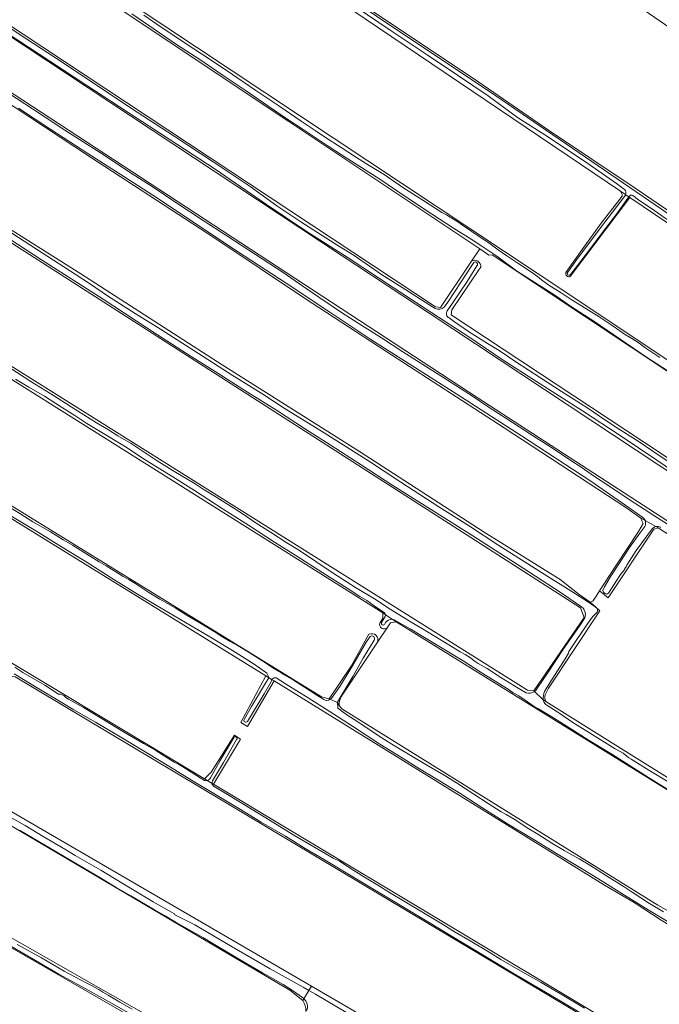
# Model space of a CAD drawing. Header units: metres. Extents: x 149984 to 156489, y 469398 to 478068.
# Tile 380 of 656: x 152851 to 153077, y 473299 to 473646. Entities that reach past the tile are written whole.
import ezdxf

# ---------------------------------------------------------------- set-up
doc = ezdxf.new("R2010")
doc.units = ezdxf.units.M
doc.header["$LTSCALE"] = 0.75
for name, color, linetype, lineweight in [('B-WE-GR-GRAS-GV', 252, 'Continuous', 13), ('B-WE-OG-TERREIN_OEVER-GV', 252, 'Continuous', 18), ('B-WE-OG-WATER-GV', 252, 'Continuous', 18), ('B-WE-OG-WATER_SLOOT-GV', 252, 'Continuous', 18)]:
    doc.layers.add(name, color=color, linetype=linetype, lineweight=lineweight)

msp = doc.modelspace()

# ---------------------------------------------------------------- linework, layer by layer
at = {"layer": 'B-WE-GR-GRAS-GV', "flags": 128}
for points in [[(153156.416, 473589.597), (153142.247, 473599.889), (153109.808, 473622.784), (153052.321, 473662.544), (153027.991, 473679.84), (152977.035, 473715.581), (152938.638, 473741.633), (152919.835, 473755.198), (152895.864, 473771.848), (152879.567, 473783.168), (152819.237, 473825.073)], [(153062.906, 473585.501), (152754.521, 473793.784), (152751.081, 473795.24), (152748.568, 473794.313), (152732.652, 473765.879), (152731.789, 473764.337), (152735.967, 473761.413), (152732.825, 473756.214), (153033.921, 473556.321), (153112.105, 473504.33), (153149.411, 473480.782), (153361.633, 473367.856)], [(152846.831, 473736.035), (152906.672, 473695.663), (152933.868, 473677.341), (152973.151, 473650.508), (153011.168, 473625.205), (153037.529, 473607.025), (153068.146, 473586.61), (153111.154, 473557.241), (153124.963, 473547.921)], [(153348.259, 473337.845), (153347.616, 473338.371), (153134.229, 473452.009), (153116.767, 473462.196), (152995.816, 473542.213), (152985.797, 473548.842), (152964.845, 473562.703), (152771.049, 473690.912), (152763.23, 473696.085), (152732.31, 473716.541), (152729.595, 473718.336), (152719.455, 473725.045), (152717.131, 473726.173), (152708.967, 473711.039), (152711.293, 473709.846), (153012.389, 473512.731), (153129.467, 473436.796), (153226.701, 473385.202), (153235.071, 473382.079), (153227.562, 473365.507)], [(152978.08, 473433.211), (152979.203, 473434.9), (152979.203, 473436.752), (152668.979, 473631.882), (152667.532, 473632.551), (152666.921, 473632.834), (152665.728, 473633.385), (152647.746, 473600.529), (152648.606, 473597.619), (152650.619, 473596.377), (152957.507, 473407.119), (152960.285, 473406.457), (152967.989, 473418.04)], [(152841.65, 473575.898), (152872.738, 473556.319), (152922.48, 473524.304), (152970.899, 473493.745), (153014.82, 473465.302), (153041.675, 473448.501), (153048.422, 473443.209), (153052.258, 473440.563), (153053.224, 473440.966), (153054.589, 473442.984), (153055.575, 473444.536), (153061.254, 473453.396), (153069.324, 473465.434), (153070.911, 473468.345), (153070.515, 473469.271), (153070.118, 473470.197), (153064.826, 473473.901), (153021.964, 473502.079), (152980.159, 473529.067), (152951.584, 473547.72), (152919.967, 473568.887), (152876.046, 473597.462), (152843.502, 473618.893)], [(152678.863, 473520.906), (152916.267, 473378.256), (152918.602, 473380.662), (152926.867, 473393.602), (152928.933, 473392.297), (152919.444, 473376.41), (152919.416, 473376.364), (152919.466, 473376.334), (152946.253, 473360.238), (153056.055, 473294.49), (153101.034, 473269.486), (153280.645, 473179.872), (153296.562, 473215.644), (153122.734, 473304.027), (153094.022, 473318.195), (153077.24, 473328.409), (153067.734, 473334.626), (153057.246, 473340.792), (152940.824, 473412.761), (152931.434, 473396.755), (152929.041, 473398.169), (152937.873, 473414.585), (152646.133, 473594.932)], [(153043.677, 473556.809), (153049.413, 473564.915), (153056.095, 473574.184), (153063.477, 473583.764)], [(153364.441, 473367.801), (153380.128, 473400.878), (153379.996, 473401.937), (153143.326, 473531.185), (153066.275, 473583.226), (153045.241, 473555.424)], [(153014.829, 473564.146), (153013.335, 473565.212), (153010.408, 473560.845)], [(153359.903, 473363.377), (153353.223, 473367.874), (153154.09, 473473.939), (153138.612, 473482.749), (153119.836, 473495.223), (153114.012, 473498.795), (153096.068, 473510.518), (153083.136, 473519.605), (153017.689, 473563.086), (153016.499, 473562.954), (153014.829, 473564.146)], [(153013.671, 473558.741), (153012.989, 473557.725), (153003.534, 473543.639), (153003.269, 473541.92), (153077.617, 473492.707), (153109.896, 473471.011), (153142.837, 473450.771), (153190.991, 473425.238), (153350.932, 473340.968), (153352.652, 473341.365), (153361.873, 473359.834)], [(152597.224, 473505.002), (152594.464, 473500.458), (152581.341, 473475.535), (152581.583, 473474.114), (152582.059, 473469.865), (152583.488, 473469.17), (152634.579, 473444.332), (152671.224, 473424.753), (152795.181, 473352.39), (152936.601, 473271.692)], [(152950.952, 473300.023), (152946.313, 473303.686), (152713.954, 473440.76), (152671.224, 473465.499), (152597.706, 473503.775)], [(153076.235, 473466.748), (153074.648, 473466.351), (153058.626, 473442.089), (153057.341, 473443.119), (153055.575, 473444.536), (153054.589, 473442.984), (153053.224, 473440.966), (153052.258, 473440.563), (153054.086, 473438.917), (153055.619, 473437.536), (153037.606, 473410.259), (153036.431, 473407.894)], [(153217.938, 473355.283), (153229.562, 473377.054), (153229.958, 473379.171), (153228.9, 473380.494), (153121.876, 473436.982), (153076.235, 473466.748)], [(152963.763, 473404.175), (152964.657, 473402.887), (153076.047, 473333.698), (153110.178, 473314.516), (153294.99, 473221.911), (153298.297, 473220.853), (153299.488, 473221.382), (153311.791, 473250.09), (153310.732, 473251.28), (153112.312, 473354.032), (152983.84, 473433.578)], [(152983.84, 473433.578), (152981.855, 473433.313), (152980.638, 473431.487), (152977.275, 473426.44), (152964.364, 473407.065)], [(152967.989, 473418.04), (152974.259, 473429.249)], [(152977.275, 473426.44), (152980.638, 473431.487)], [(152937.941, 473255.275), (152935.967, 473256.592), (152935.007, 473259.279), (152937.975, 473265.316), (152937.313, 473267.035), (152934.535, 473268.887), (152713.622, 473396.217), (152695.428, 473405.876), (152682.95, 473413.436), (152676.052, 473416.931)], [(153080.747, 473257.294), (153087.692, 473271.385), (153085.547, 473273.259), (152849.538, 473414.282), (152847.025, 473414.547), (152831.21, 473387.186), (152827.489, 473380.747), (152826.627, 473379.256), (152953.979, 473305.092), (153068.613, 473238.334), (153070.598, 473238.07), (153072.053, 473239.657), (153077.891, 473251.5)], [(153036.595, 473405.575), (153110.499, 473359.327), (153195.695, 473315.803), (153197.282, 473316.597), (153214.679, 473349.18)]]:
    msp.add_lwpolyline(points, dxfattribs=at)
for points in [[(153010.408, 473560.845), (153013.335, 473565.212), (152946.011, 473610.083), (152749.075, 473741.338), (152731.211, 473753.244), (152731.181, 473753.188), (152718.612, 473729.709), (152721.493, 473727.531), (152997.738, 473544.774), (152999.458, 473544.509), (153009.671, 473559.746)], [(153050.096, 473435.171), (153048.8, 473438.622), (152718.865, 473650.156), (152695.052, 473665.899), (152692.823, 473668.056), (152692.717, 473669.326), (152690.308, 473674.323), (152687.379, 473671.587), (152668.329, 473637.324), (152669.07, 473635.678), (152669.52, 473634.678), (152684.469, 473626.212), (152766.49, 473575.015), (153030.147, 473409.518), (153032.396, 473409.253)]]:
    msp.add_lwpolyline(points, close=True, dxfattribs=at)
at = {"layer": 'B-WE-GR-GRAS-GV'}
for points in [[(153063.477, 473583.764, 0.2615072), (153062.906, 473585.501)], [(153010.408, 473560.845, -0.6173037), (153013.671, 473558.741)], [(153045.241, 473555.424, -0.6417933), (153043.677, 473556.809)], [(152980.638, 473431.487, -0.7272079), (152978.08, 473433.211)], [(152974.259, 473429.249, -0.6865537), (152977.275, 473426.44)], [(153036.431, 473407.894, 0.1984977), (153036.595, 473405.575)], [(152964.364, 473407.065, 0.093747), (152963.763, 473404.175)], [(152951.954, 473296.183, 0.1909215), (152950.952, 473300.023)]]:
    msp.add_lwpolyline(points, format="xyb", dxfattribs=at)
at = {"layer": 'B-WE-OG-TERREIN_OEVER-GV', "flags": 128}
for points in [[(152819.237, 473825.073), (152879.567, 473783.168), (152895.864, 473771.848), (152919.835, 473755.198), (152938.638, 473741.633), (152977.035, 473715.581), (153027.991, 473679.84), (153052.321, 473662.544), (153109.808, 473622.784), (153142.247, 473599.889), (153156.416, 473589.597)], [(153124.963, 473547.921), (153111.154, 473557.241), (153068.146, 473586.61), (153037.529, 473607.025), (153011.168, 473625.205), (152973.151, 473650.508), (152933.868, 473677.341), (152906.672, 473695.663), (152846.831, 473736.035), (152824.402, 473751.069), (152804.847, 473764.13), (152783.811, 473778.042), (152756.756, 473796.386), (152751.531, 473799.909), (152751.895, 473798.331), (152786.775, 473774.432), (152811.535, 473757.997), (152860.266, 473725.485), (152924.931, 473682.065), (152936.27, 473674.601), (152986.939, 473640.51), (153016.776, 473620.647), (153108.947, 473557.545), (153125.812, 473546.493)], [(152749.852, 473796.738), (152748.568, 473794.313), (152751.081, 473795.24), (152754.521, 473793.784), (153062.906, 473585.501), (153064.705, 473584.286), (153064.717, 473584.278)], [(153361.633, 473367.856), (153149.411, 473480.782), (153112.105, 473504.33), (153033.921, 473556.321), (152732.825, 473756.214), (152731.211, 473753.244), (152749.075, 473741.338), (152946.011, 473610.083), (153013.335, 473565.212), (153014.829, 473564.146), (153016.499, 473562.954), (153017.689, 473563.086), (153083.136, 473519.605), (153096.068, 473510.518), (153114.012, 473498.795), (153119.836, 473495.223)], [(153064.372, 473586.136), (153061.578, 473588.191), (153050.193, 473596.082), (153036.234, 473605.323), (153026.579, 473611.547), (153016.256, 473619.133), (153005.416, 473626.401), (152994.79, 473633.589), (152981.773, 473642.329), (152969.755, 473650.39), (152958.573, 473658.014), (152947.61, 473665.347), (152936.323, 473672.736), (152923.712, 473681.063), (152911.888, 473689.091), (152900.958, 473696.44), (152888.607, 473704.549), (152876.938, 473712.61), (152867.729, 473718.957), (152856.228, 473726.39), (152842.105, 473735.782)], [(153010.408, 473560.845), (153009.671, 473559.746), (152999.458, 473544.509), (152997.738, 473544.774), (152721.493, 473727.531), (152718.612, 473729.709), (152717.131, 473726.173), (152719.455, 473725.045), (152729.595, 473718.336), (152732.31, 473716.541), (152763.23, 473696.085), (152771.049, 473690.912), (152964.845, 473562.703), (152985.797, 473548.842), (152995.816, 473542.213), (153116.767, 473462.196), (153134.229, 473452.009), (153347.616, 473338.371), (153348.259, 473337.845)], [(153233.906, 473380.089), (153231.527, 473375.077), (153227.922, 473367.948), (153226.747, 473365.35), (153226.993, 473364.25), (153227.562, 473365.507), (153235.071, 473382.079), (153226.701, 473385.202), (153129.467, 473436.796), (153012.389, 473512.731), (152711.293, 473709.846), (152708.967, 473711.039), (152707.273, 473708.225), (152718.486, 473700.517), (152761.084, 473672.339), (152806.196, 473642.97), (152843.502, 473618.893), (152876.046, 473597.462), (152919.967, 473568.887), (152951.584, 473547.72), (152980.159, 473529.067), (153021.964, 473502.079), (153064.826, 473473.901), (153070.118, 473470.197)], [(153048.833, 473439.205), (153041.624, 473444.064), (153026.568, 473453.799), (153010.835, 473463.917), (152995.975, 473473.33), (152982.693, 473481.735), (152971.569, 473488.977), (152960.537, 473496.081), (152951.847, 473501.564), (152941.699, 473508.251), (152931.442, 473514.673), (152920.078, 473521.875), (152911.614, 473527.231), (152899.665, 473534.895), (152880.593, 473547.455), (152858.852, 473561.327), (152838.725, 473574.382), (152817.725, 473587.766), (152795.891, 473601.835), (152772.258, 473616.813), (152750.199, 473631.146), (152724.316, 473647.612), (152698.737, 473664.185), (152693.992, 473667.452)], [(152718.865, 473650.156), (153048.8, 473438.622), (153050.096, 473435.171), (153032.396, 473409.253), (153032.613, 473409.046)], [(153083.007, 473519.917), (153072.052, 473527.009), (153060.556, 473534.807), (153053.558, 473539.628), (153045.272, 473544.901), (153039.402, 473549.026), (153034.064, 473552.447), (153026.313, 473557.421), (153019.308, 473562.601), (153014.104, 473566.173), (153010.298, 473568.537), (153004.092, 473572.452), (152996.319, 473577.465), (152986.887, 473583.803), (152978.112, 473589.773), (152971.586, 473593.889), (152964.58, 473598.382), (152959.57, 473601.585), (152951.115, 473607.202), (152945.268, 473611.065), (152938.632, 473615.626), (152931.027, 473620.9), (152923.229, 473626.098), (152914.631, 473631.968), (152906.37, 473637.266), (152896.643, 473643.932), (152890.664, 473648.049)], [(152894.94, 473647.587), (152900.618, 473643.574), (152905.076, 473640.652), (152909.497, 473637.711), (152918.267, 473631.932), (152926.14, 473626.704), (152934.369, 473621.063), (152942.827, 473615.355), (152950.4, 473610.187), (152955.32, 473606.911), (152958.917, 473604.492), (152964.505, 473600.857), (152969.84, 473597.384), (152974.382, 473594.516), (152979.566, 473591.385), (152986.197, 473586.849), (152993.204, 473582.334), (153000.001, 473578.023), (153001.606, 473577.167), (153002.292, 473576.754), (153005.245, 473574.874), (153007.2, 473573.472), (153010.514, 473571.298), (153016.987, 473566.89), (153019.826, 473564.83), (153022.828, 473562.686), (153026.786, 473560.063), (153031.544, 473556.955), (153033.619, 473555.425), (153035.141, 473554.28), (153037.704, 473552.388), (153041.968, 473549.651), (153045.517, 473547.34), (153050.695, 473544.172), (153055.471, 473541.143), (153060.674, 473537.687), (153064.349, 473535.094), (153066.876, 473533.519), (153069.546, 473531.885), (153071.567, 473530.435), (153074.022, 473528.68), (153076.856, 473526.877)], [(153089.736, 473481.089), (153075.706, 473490.597), (153062.855, 473499.35), (153049.525, 473508.027), (153033.349, 473518.338), (153021.181, 473526.193), (153009.492, 473534.099), (152996.377, 473542.577), (152982.744, 473551.548), (152966.895, 473562.019), (152952.159, 473571.442), (152938.138, 473580.824), (152920.031, 473593.292), (152903.779, 473603.847), (152889.312, 473613.244), (152874.415, 473623.045), (152858.037, 473633.793), (152843.165, 473643.484)], [(152844.533, 473645.194), (152851.32, 473640.625), (152863.446, 473632.761), (152875.295, 473624.88), (152890.2, 473614.878), (152905.551, 473604.96), (152919.328, 473595.822), (152932.347, 473587.144), (152941.738, 473580.352), (152950.218, 473574.751), (152956.441, 473570.677), (152963.304, 473566.351), (152969.046, 473562.814), (152978.714, 473556.157), (152985.973, 473551.521), (152996.617, 473544.722), (152997.568, 473544.119)], [(153032.613, 473409.046), (153032.396, 473409.253), (153030.147, 473409.518), (152766.49, 473575.015), (152684.469, 473626.212), (152669.52, 473634.678), (152669.07, 473635.678)], [(152666.921, 473632.834), (152667.532, 473632.551), (152668.979, 473631.882), (152979.203, 473436.752), (152980.094, 473436.142)], [(152846.419, 473620.51), (152859.7, 473611.833), (152867.034, 473606.968), (152874.843, 473602.038), (152880.506, 473598.407), (152889.858, 473592.23), (152898.221, 473586.886), (152906.556, 473581.252), (152915.784, 473575.164), (152924.133, 473569.752), (152934.246, 473563.182), (152943.964, 473556.771), (152952.452, 473550.992), (152956.894, 473547.886), (152964.565, 473542.686), (152971.752, 473538.183), (152978.655, 473533.776), (152986.229, 473528.866), (152994.509, 473523.577), (153000.277, 473519.956), (153006.475, 473515.899), (153010.757, 473513.193), (153015.979, 473509.715), (153019.943, 473507.057), (153022.917, 473505.205), (153029.267, 473501.059), (153031.882, 473499.351), (153039.006, 473494.855), (153045.419, 473490.495), (153049.112, 473488.147), (153053.789, 473484.875), (153058.492, 473481.859), (153066.302, 473476.563), (153071.255, 473473.375), (153075.003, 473470.9), (153082.642, 473466.025)], [(153070.818, 473470.443), (153064.816, 473474.699), (153052.529, 473483.218), (153028.075, 473499.172), (153006.585, 473513.088), (152990.719, 473523.22), (152974.92, 473533.176), (152960.478, 473542.835), (152945.05, 473553.08), (152927.905, 473564.196), (152912.208, 473574.693), (152899.652, 473582.985), (152887.855, 473590.639), (152875.156, 473598.846), (152862.062, 473607.204), (152850.761, 473614.842)], [(152960.598, 473406.311), (152960.285, 473406.457), (152957.507, 473407.119), (152650.619, 473596.377), (152648.497, 473596.477), (152646.747, 473596.137), (152646.133, 473594.932), (152937.873, 473414.585)], [(153064.717, 473584.278), (153064.705, 473584.286), (153062.906, 473585.501)], [(153063.477, 473583.764), (153056.095, 473574.184), (153049.413, 473564.915), (153043.677, 473556.809)], [(153044.362, 473556.907), (153047.142, 473560.889), (153055.933, 473572.633), (153064.352, 473583.679)], [(153045.241, 473555.424), (153066.275, 473583.226), (153065.904, 473583.476), (153065.565, 473582.99), (153061.477, 473577.414), (153056.5, 473570.817), (153052.349, 473565.33), (153047.793, 473559.273), (153045.283, 473556.066)], [(153082.691, 473573.115), (153074.996, 473578.632), (153069.322, 473582.49), (153067.332, 473583.978), (153067.057, 473584.097), (153066.741, 473584.123), (153066.434, 473584.043), (153066.184, 473583.878), (153065.904, 473583.476), (153066.275, 473583.226), (153143.326, 473531.185)], [(153036.431, 473407.894), (153037.606, 473410.259), (153055.619, 473437.536), (153054.086, 473438.917), (153052.258, 473440.563), (153048.422, 473443.209), (153041.675, 473448.501), (153014.82, 473465.302), (152970.899, 473493.745), (152922.48, 473524.304), (152872.738, 473556.319), (152841.65, 473575.898)], [(152846.303, 473571.968), (152859.044, 473563.769), (152870.732, 473556.199), (152876.147, 473552.745), (152882.134, 473548.586), (152891.801, 473542.324), (152900.779, 473536.853), (152914.221, 473528.255), (152926.018, 473520.663), (152936.886, 473513.911), (152944.346, 473508.946), (152958.419, 473500.248), (152974.449, 473490.138), (152985.528, 473482.828), (152998.869, 473474.187), (153009.323, 473467.594), (153020.01, 473460.574), (153031.546, 473453.228), (153039.574, 473448.23), (153043.213, 473445.98), (153051.254, 473440.776), (153053.973, 473438.923), (153054.676, 473438.308)], [(153000.721, 473544.613), (153002.02, 473546.339), (153004.511, 473550.171), (153010.534, 473559.338), (153011.224, 473560.377)], [(153012.307, 473559.183), (153008.877, 473553.708), (153003.733, 473545.98), (153001.888, 473543.346)], [(153352.238, 473340.038), (153352.652, 473341.365), (153350.932, 473340.968), (153190.991, 473425.238), (153142.837, 473450.771), (153109.896, 473471.011), (153077.617, 473492.707), (153003.269, 473541.92), (153003.534, 473543.639), (153012.989, 473557.725), (153013.671, 473558.741)], [(152917.272, 473377.652), (152916.267, 473378.256), (152678.863, 473520.906), (152623.555, 473551.872), (152620.935, 473547.644), (152657.458, 473528.876), (152706.405, 473500.301), (152774.933, 473459.556), (152842.401, 473418.148)], [(153002.547, 473540.791), (153004.426, 473539.473), (153009.376, 473536.074), (153016.105, 473531.753), (153020.114, 473529.29), (153026.095, 473525.344), (153034.71, 473519.712), (153042.193, 473514.904), (153051.112, 473509.186), (153055.532, 473506.149), (153060.971, 473502.526), (153069.565, 473497.086), (153076.519, 473492.316), (153085.86, 473486.212)], [(152847.284, 473523.408), (152855.418, 473518.146), (152863.068, 473513.488), (152869.279, 473509.478), (152878.199, 473503.846), (152882.457, 473501.285), (152885.729, 473499.28), (152890.39, 473496.49), (152894.276, 473493.9), (152899.269, 473490.646), (152904.94, 473487.103), (152912.933, 473482.256), (152916.205, 473480.136), (152919.666, 473478.028), (152925.653, 473474.327), (152929.515, 473471.852), (152934.549, 473468.408), (152939.537, 473465.217), (152945.283, 473461.47), (152949.714, 473458.789), (152955.503, 473454.937), (152958.135, 473453.163), (152962.956, 473449.971), (152969.546, 473445.743), (152976.187, 473441.687), (152981.777, 473438.106), (152988.751, 473433.757), (152995.501, 473429.69), (153002.428, 473425.496), (153006.372, 473423.004), (153008.122, 473422.105), (153010.045, 473420.959), (153010.803, 473420.306), (153011.681, 473419.658), (153012.737, 473418.988), (153015.957, 473417.224), (153020.796, 473414.027), (153026.822, 473410.222), (153029.738, 473408.601)], [(152979.396, 473437.039), (152976.112, 473439.256), (152973.489, 473441.141), (152971.079, 473442.579), (152966.567, 473445.524), (152957.94, 473450.933), (152948.452, 473457.06), (152940.996, 473461.7), (152931.755, 473467.745), (152922.905, 473473.393), (152912.762, 473479.896), (152905.059, 473484.737), (152895.319, 473490.782), (152888.121, 473495.537), (152880.08, 473500.39), (152874.791, 473503.527), (152870.521, 473506.381), (152865.831, 473509.337), (152859.845, 473513.204), (152854.312, 473516.39), (152849.65, 473519.16)], [(152597.706, 473503.775), (152671.224, 473465.499), (152713.954, 473440.76), (152946.313, 473303.686), (152950.952, 473300.023), (152951.332, 473300.66)], [(152846.699, 473474.525), (152851.207, 473471.847), (152855.739, 473468.925), (152862.028, 473465.416), (152866.487, 473462.544), (152869.686, 473460.612), (152875.694, 473456.949), (152879.166, 473454.846), (152881.602, 473453.348), (152886.002, 473450.68), (152887.647, 473449.571), (152889.645, 473448.55), (152892.065, 473446.98), (152896.628, 473444.026), (152900.539, 473441.588), (152905.963, 473438.568), (152910.222, 473435.817), (152914.404, 473433.384), (152919.674, 473430.25), (152922.139, 473428.526), (152925.28, 473426.713), (152928.091, 473425.138), (152931.991, 473422.769), (152936.836, 473419.698), (152941.004, 473417.066), (152942.092, 473416.337), (152942.532, 473416.111), (152943.179, 473415.749), (152943.818, 473415.311), (152947.674, 473413.113), (152951.526, 473410.625), (152955.917, 473407.739), (152958.301, 473406.269)], [(152937.828, 473415.829), (152933.779, 473418.674), (152926.126, 473423.461), (152917.557, 473428.739), (152909.551, 473433.398), (152901.539, 473438.143), (152892.685, 473443.385), (152884.266, 473448.582), (152874.523, 473454.778), (152865.896, 473460.057), (152857.39, 473465.317), (152852.12, 473468.533), (152844.041, 473473.318)], [(153071.62, 473469.35), (153070.118, 473470.197), (153070.515, 473469.271), (153070.911, 473468.345), (153069.324, 473465.434), (153061.254, 473453.396), (153055.575, 473444.536), (153057.341, 473443.119), (153058.626, 473442.089), (153074.648, 473466.351), (153076.235, 473466.748), (153075.392, 473467.223)], [(153070.118, 473470.197), (153071.62, 473469.35)], [(152936.601, 473271.692), (152795.181, 473352.39), (152671.224, 473424.753), (152634.579, 473444.332), (152583.488, 473469.17)], [(153056.735, 473444.687), (153057.291, 473445.94), (153059.336, 473449.426), (153062.182, 473453.8), (153066.11, 473459.812), (153069.774, 473464.942), (153071.527, 473467.236)], [(153074.117, 473466.44), (153068.412, 473458.767), (153065.134, 473453.664), (153065.028, 473453.292), (153064.892, 473453.022), (153064.712, 473452.733), (153064.37, 473452.143), (153064.253, 473451.841), (153063.932, 473451.484), (153063.606, 473451.191), (153063.235, 473450.79), (153062.707, 473449.987), (153061.619, 473448.305), (153058.676, 473443.692)], [(153075.392, 473467.223), (153076.235, 473466.748), (153121.876, 473436.982), (153228.9, 473380.494), (153229.958, 473379.171), (153229.562, 473377.054), (153217.938, 473355.283)], [(152980.094, 473436.142), (152979.203, 473436.752), (152979.203, 473434.9), (152978.08, 473433.211)], [(152978.71, 473433.384), (152979.942, 473435.553)], [(152980.111, 473433.369), (152979.711, 473432.669)], [(152980.638, 473431.487), (152981.855, 473433.313), (152983.84, 473433.578), (152982.466, 473434.519)], [(152982.466, 473434.519), (152983.84, 473433.578), (153112.312, 473354.032), (153310.732, 473251.28), (153311.791, 473250.09), (153312.128, 473250.801)], [(153081.906, 473373.105), (153072.811, 473378.706), (153059.867, 473386.921), (153051.914, 473391.798), (153045.96, 473395.567), (153039.296, 473399.825), (153034.031, 473402.914), (153032.506, 473403.777), (153031.324, 473404.534), (153030.149, 473405.405), (153028.95, 473406.219), (153027.066, 473407.587), (153026.038, 473408.173), (153025.092, 473408.646), (153024.268, 473409.167), (153023.354, 473409.859), (153019.692, 473412.138), (153013.493, 473416.014), (153007.457, 473419.848), (152998.347, 473425.417), (152988.787, 473431.156), (152983.132, 473434.365)], [(153033.689, 473410.36), (153037.23, 473415.474), (153042.88, 473424.084), (153049.16, 473433.188), (153050.346, 473434.984)], [(153052.404, 473434.509), (153047.591, 473427.36), (153044.765, 473423.221), (153044.62, 473422.58), (153043.404, 473420.563), (153038.028, 473412.093), (153036.192, 473409.067)], [(152974.259, 473429.249), (152967.989, 473418.04), (152960.285, 473406.457), (152960.598, 473406.311)], [(152961.131, 473406.878), (152963.99, 473410.835), (152968.44, 473418.094), (152973.307, 473426.431), (152974.655, 473428.425)], [(152976.051, 473427.149), (152972.206, 473420.864), (152968.534, 473414.398), (152964.025, 473406.713), (152963.148, 473405.241), (152963.155, 473405.05), (152963.763, 473404.175)], [(152964.364, 473407.065), (152977.275, 473426.44)], [(152676.052, 473416.931), (152682.95, 473413.436), (152695.428, 473405.876), (152713.622, 473396.217), (152934.535, 473268.887), (152937.313, 473267.035), (152937.975, 473265.316), (152938.461, 473266.6)], [(152846.552, 473415.521), (152846.284, 473415.124), (152847.025, 473414.547), (152849.538, 473414.282), (153085.547, 473273.259), (153087.692, 473271.385), (153087.893, 473271.306)], [(153048.313, 473295.932), (153037.857, 473302.188), (153026.071, 473309.097), (153014.704, 473315.959), (153004.185, 473322.305), (152994.61, 473328.108), (152984.658, 473334.001), (152971.479, 473341.928), (152958.258, 473349.94), (152951.824, 473353.663), (152944.804, 473358.036), (152936.231, 473362.983), (152928.369, 473367.796), (152919.568, 473373.085), (152911.693, 473377.758), (152904.335, 473382.325), (152896.009, 473387.472), (152886.765, 473392.962), (152877.884, 473398.188), (152870.225, 473402.548), (152865.797, 473405.267), (152857.914, 473410.007), (152849.152, 473415.308)], [(152849.437, 473417.697), (152852.274, 473415.807), (152860.048, 473411.271), (152864.849, 473408.143), (152865.254, 473408.083), (152865.562, 473408.059), (152866.094, 473407.854), (152866.8, 473407.48), (152867.26, 473407.076), (152867.737, 473406.72), (152868.39, 473406.347), (152873.597, 473403.362), (152882.949, 473397.759), (152887.668, 473394.816), (152894.827, 473390.731), (152898.822, 473388.481), (152901.899, 473386.415), (152902.458, 473386.108), (152903.742, 473385.364), (152905.601, 473384.165), (152906.906, 473383.504), (152908.662, 473382.525), (152911.25, 473380.802), (152914.732, 473378.665), (152916.317, 473377.716)], [(152938.812, 473414.005), (152937.873, 473414.585), (152929.041, 473398.169), (152931.434, 473396.755), (152940.824, 473412.761), (152940.084, 473413.218), (152937.303, 473408.252), (152931.414, 473398.498)], [(152937.873, 473414.585), (152938.812, 473414.005)], [(152930.269, 473399.218), (152932.834, 473403.814), (152937.766, 473411.963), (152938.808, 473413.696)], [(152940.188, 473413.404), (152940.084, 473413.218), (152940.824, 473412.761), (153057.246, 473340.792), (153067.734, 473334.626), (153077.24, 473328.409), (153094.022, 473318.195), (153122.734, 473304.027), (153296.562, 473215.644), (153296.816, 473216.142)], [(153080.306, 473327.467), (153072.734, 473332.013), (153064.342, 473337.241), (153056.462, 473342.126), (153049.81, 473346.237), (153040.321, 473351.873), (153032.206, 473356.943), (153023.053, 473362.426), (153014.044, 473368.193), (153006.608, 473373.01), (152999.154, 473377.596), (152992.135, 473381.816), (152985.429, 473386.009), (152978.147, 473390.482), (152968.49, 473396.792), (152960.234, 473402.12), (152952.789, 473406.797), (152944.827, 473411.813), (152941.533, 473413.831)], [(153110.178, 473314.516), (153076.047, 473333.698), (152964.657, 473402.887), (152963.763, 473404.175), (152963.155, 473405.05), (152963.231, 473403.221), (152964.699, 473402.162), (152966.476, 473400.818), (152970.318, 473398.367), (152977.913, 473393.328), (152982.343, 473390.506), (152988.183, 473386.96), (152995.488, 473382.632), (153000.753, 473379.521), (153005.135, 473376.807), (153011.18, 473372.851), (153016.238, 473369.599), (153020.915, 473366.613), (153022.596, 473365.659), (153025.396, 473364.004), (153030.589, 473360.652), (153033.829, 473358.716), (153038.786, 473355.618), (153043.096, 473352.945), (153048.393, 473350.01), (153052.133, 473347.754), (153057.956, 473344.081), (153064.24, 473340.135), (153067.009, 473338.308), (153073.149, 473334.336), (153078.106, 473331.406)], [(153197.157, 473315.362), (153195.695, 473315.803), (153110.499, 473359.327), (153036.595, 473405.575), (153035.714, 473406.127)], [(153035.714, 473406.127), (153036.595, 473405.575)], [(153036.944, 473404.262), (153041.156, 473401.571), (153046.079, 473398.151), (153052.068, 473394.465), (153061.064, 473388.893), (153063.88, 473387.26), (153064.565, 473386.715), (153065.06, 473386.335), (153065.923, 473385.657), (153066.709, 473385.179), (153067.654, 473384.59), (153072.977, 473381.303), (153080.354, 473376.814), (153088.942, 473371.602), (153097.779, 473366.486), (153109.952, 473359.185), (153115.503, 473355.81)], [(152918.945, 473376.647), (152919.416, 473376.364), (152919.444, 473376.41), (152928.933, 473392.297), (152926.867, 473393.602), (152918.602, 473380.662), (152916.267, 473378.256), (152917.272, 473377.652)], [(152918.34, 473378.581), (152921.825, 473384.671), (152926.746, 473392.954)], [(152927.598, 473392.079), (152922.979, 473383.977), (152919.117, 473377.529)], [(152953.094, 473303.61), (152953.979, 473305.092), (152826.627, 473379.256), (152827.489, 473380.747)], [(152826.312, 473377.399), (152827.013, 473376.871), (152828.669, 473375.937), (152829.924, 473375.091), (152832.267, 473373.611), (152833.662, 473372.636), (152836.586, 473371.045), (152839.905, 473369.195), (152846.114, 473365.691), (152853.1, 473361.756), (152859.359, 473357.947), (152867.013, 473353.401), (152870.706, 473351.256), (152879.696, 473346.023), (152887.298, 473341.407), (152898.239, 473334.844), (152905.694, 473330.665), (152905.856, 473330.257), (152912.835, 473326.718), (152926.087, 473319.016), (152939.487, 473311.207), (152951.103, 473304.749), (152953.094, 473303.61)], [(152919.466, 473376.334), (152919.416, 473376.364), (152918.945, 473376.647)], [(153280.497, 473179.554), (153280.645, 473179.872), (153101.034, 473269.486), (153056.055, 473294.49), (152946.253, 473360.238), (152919.466, 473376.334)], [(152919.703, 473375.52), (152925.005, 473372.322), (152937.94, 473364.521), (152947.81, 473358.365), (152959.093, 473351.815), (152961.613, 473350.303), (152963.873, 473349.238), (152966.526, 473347.503), (152968.886, 473345.984), (152970.511, 473345.039), (152972.099, 473343.936), (152977.4, 473340.702), (152981.502, 473338.157), (152987.059, 473334.917), (152992.268, 473331.743), (152999.572, 473327.314), (153004.708, 473324.164), (153009.924, 473321.087), (153016.612, 473317.138), (153020.745, 473314.497), (153027.719, 473310.499), (153034.919, 473306.454), (153041.771, 473302.469), (153050.285, 473297.411)], [(152951.249, 473300.731), (152949.656, 473301.931), (152947.312, 473303.621), (152944.008, 473305.695), (152936.712, 473309.812), (152930.231, 473313.63), (152919.835, 473319.819), (152915.88, 473322.218), (152906.321, 473327.559), (152902.412, 473329.958), (152898.682, 473332.007), (152890.283, 473336.993), (152885.186, 473339.973), (152879.964, 473343.106), (152869.353, 473349.321), (152864.183, 473352.429), (152851.017, 473360.136)], [(152937.469, 473268.252), (152931.407, 473271.604), (152923.506, 473276.285), (152910.4, 473283.518), (152901.52, 473288.61), (152891.407, 473294.643), (152882.43, 473299.765), (152873.117, 473304.851), (152864.933, 473309.415), (152856.734, 473314.241), (152847.951, 473319.262)], [(152850.196, 473319.811), (152858.87, 473315.071), (152866.845, 473310.483), (152874.527, 473306.327), (152876.194, 473305.489), (152878.988, 473303.992), (152880.42, 473302.984), (152882.353, 473301.933), (152886.443, 473299.485), (152890.737, 473297.082)], [(153071.979, 473236.852), (153072.058, 473236.994), (153070.598, 473238.07), (153068.613, 473238.334), (152953.979, 473305.092), (152953.094, 473303.61), (152955.449, 473302.263)], [(152951.332, 473300.66), (152950.952, 473300.023)], [(152955.449, 473302.263), (152970.403, 473293.365), (152980.563, 473287.252), (153001.37, 473275.106), (153022.082, 473263.015), (153031.987, 473257.483), (153058.81, 473242.131), (153069.936, 473236.683)]]:
    msp.add_lwpolyline(points, dxfattribs=at)
at = {"layer": 'B-WE-OG-TERREIN_OEVER-GV'}
for points in [[(153062.906, 473585.501, -0.2615072), (153063.477, 473583.764)], [(153064.717, 473584.278, 0.2759821), (153064.372, 473586.136)], [(153064.352, 473583.679, 0.0958935), (153064.717, 473584.278)], [(153013.671, 473558.741, 0.6173037), (153010.408, 473560.845)], [(153011.224, 473560.377, -0.9173342), (153012.307, 473559.183)], [(153043.677, 473556.809, 0.6417933), (153045.241, 473555.424)], [(153045.283, 473556.066, -1.0625618), (153044.362, 473556.907)], [(152997.568, 473544.119, 0.3179875), (153000.721, 473544.613)], [(153001.888, 473543.346, 0.4538159), (153002.547, 473540.791)], [(153071.62, 473469.35, 0.1320948), (153070.818, 473470.443)], [(153071.527, 473467.236, 0.2106367), (153071.62, 473469.35)], [(153075.392, 473467.223, 0.1742208), (153074.117, 473466.44)], [(153077.132, 473466.86, 0.2095238), (153075.392, 473467.223)], [(153058.676, 473443.692, -0.5719029), (153056.735, 473444.687)], [(153050.346, 473434.984, 0.3632972), (153048.833, 473439.205)], [(152980.094, 473436.142, 0.3119859), (152979.396, 473437.039)], [(152979.942, 473435.553, 0.1558924), (152980.094, 473436.142)], [(153054.395, 473436.663, 0.0577511), (153052.404, 473434.509)], [(153054.676, 473438.308, -0.4065581), (153054.395, 473436.663)], [(152978.08, 473433.211, 0.7272079), (152980.638, 473431.487)], [(152979.711, 473432.669, -0.8911445), (152978.71, 473433.384)], [(152982.466, 473434.519, 0.2796875), (152980.111, 473433.369)], [(152983.132, 473434.365, 0.0666683), (152982.466, 473434.519)], [(152977.275, 473426.44, 0.6865537), (152974.259, 473429.249)], [(152974.655, 473428.425, -0.8900945), (152976.051, 473427.149)], [(152938.812, 473414.005, 0.225751), (152937.828, 473415.829)], [(152938.808, 473413.696, 0.0325745), (152938.812, 473414.005)], [(152941.533, 473413.831, 0.3433847), (152940.188, 473413.404)], [(153029.738, 473408.601, 0.2370588), (153032.613, 473409.046)], [(153032.613, 473409.046, 0.1335681), (153033.689, 473410.36)], [(153036.192, 473409.067, 0.1289406), (153035.714, 473406.127)], [(153036.595, 473405.575, -0.1984977), (153036.431, 473407.894)], [(152958.301, 473406.269, 0.3117263), (152960.598, 473406.311)], [(152960.598, 473406.311, 0.096498), (152961.131, 473406.878)], [(152963.763, 473404.175, -0.093747), (152964.364, 473407.065)], [(153035.714, 473406.127, 0.0194677), (153035.782, 473405.637)], [(153035.782, 473405.637, 0.1818523), (153036.944, 473404.262)], [(152931.414, 473398.498, -0.9480487), (152930.269, 473399.218)], [(152926.746, 473392.954, -1.0069992), (152927.598, 473392.079)], [(152916.317, 473377.716, 0.1574178), (152917.272, 473377.652)], [(152917.272, 473377.652, 0.2399175), (152918.34, 473378.581)], [(152919.117, 473377.529, 0.155844), (152918.945, 473376.647)], [(152918.945, 473376.647, 0.2429962), (152919.703, 473375.52)], [(152950.952, 473300.023, -0.1909215), (152951.954, 473296.183)], [(152951.332, 473300.66, 0.0109047), (152951.249, 473300.731)], [(152952.277, 473296.447, 0.3253948), (152951.332, 473300.66)]]:
    msp.add_lwpolyline(points, format="xyb", dxfattribs=at)
at = {"layer": 'B-WE-OG-WATER-GV', "flags": 128}
for points in [[(152979.942, 473435.553), (152978.71, 473433.384)], [(152982.466, 473434.519), (152980.094, 473436.142)], [(152979.711, 473432.669), (152980.111, 473433.369)]]:
    msp.add_lwpolyline(points, dxfattribs=at)
at = {"layer": 'B-WE-OG-WATER-GV'}
for points in [[(152980.094, 473436.142, -0.1558924), (152979.942, 473435.553)], [(152978.71, 473433.384, 0.8911445), (152979.711, 473432.669)], [(152980.111, 473433.369, -0.2796875), (152982.466, 473434.519)]]:
    msp.add_lwpolyline(points, format="xyb", dxfattribs=at)
at = {"layer": 'B-WE-OG-WATER_SLOOT-GV', "flags": 128}
for points in [[(153125.812, 473546.493), (153108.947, 473557.545), (153016.776, 473620.647), (152986.939, 473640.51), (152936.27, 473674.601), (152924.931, 473682.065), (152860.266, 473725.485), (152811.535, 473757.997), (152786.775, 473774.432), (152751.895, 473798.331), (152751.531, 473799.909), (152749.852, 473796.738)], [(152842.105, 473735.782), (152856.228, 473726.39), (152867.729, 473718.957), (152876.938, 473712.61), (152888.607, 473704.549), (152900.958, 473696.44), (152911.888, 473689.091), (152923.712, 473681.063), (152936.323, 473672.736), (152947.61, 473665.347), (152958.573, 473658.014), (152969.755, 473650.39), (152981.773, 473642.329), (152994.79, 473633.589), (153005.416, 473626.401), (153016.256, 473619.133), (153026.579, 473611.547), (153036.234, 473605.323), (153050.193, 473596.082), (153061.578, 473588.191), (153064.372, 473586.136)], [(152693.992, 473667.452), (152698.737, 473664.185), (152724.316, 473647.612), (152750.199, 473631.146), (152772.258, 473616.813), (152795.891, 473601.835), (152817.725, 473587.766), (152838.725, 473574.382), (152858.852, 473561.327), (152880.593, 473547.455), (152899.665, 473534.895), (152911.614, 473527.231), (152920.078, 473521.875), (152931.442, 473514.673), (152941.699, 473508.251), (152951.847, 473501.564), (152960.537, 473496.081), (152971.569, 473488.977), (152982.693, 473481.735), (152995.975, 473473.33), (153010.835, 473463.917), (153026.568, 473453.799), (153041.624, 473444.064), (153048.833, 473439.205)], [(152890.664, 473648.049), (152896.643, 473643.932), (152906.37, 473637.266), (152914.631, 473631.968), (152923.229, 473626.098), (152931.027, 473620.9), (152938.632, 473615.626), (152945.268, 473611.065), (152951.115, 473607.202), (152959.57, 473601.585), (152964.58, 473598.382), (152971.586, 473593.889), (152978.112, 473589.773), (152986.887, 473583.803), (152996.319, 473577.465), (153004.092, 473572.452), (153010.298, 473568.537), (153014.104, 473566.173), (153019.308, 473562.601), (153026.313, 473557.421), (153034.064, 473552.447), (153039.402, 473549.026), (153045.272, 473544.901), (153053.558, 473539.628), (153060.556, 473534.807), (153072.052, 473527.009), (153083.007, 473519.917)], [(153076.856, 473526.877), (153074.022, 473528.68), (153071.567, 473530.435), (153069.546, 473531.885), (153066.876, 473533.519), (153064.349, 473535.094), (153060.674, 473537.687), (153055.471, 473541.143), (153050.695, 473544.172), (153045.517, 473547.34), (153041.968, 473549.651), (153037.704, 473552.388), (153035.141, 473554.28), (153033.619, 473555.425), (153031.544, 473556.955), (153026.786, 473560.063), (153022.828, 473562.686), (153019.826, 473564.83), (153016.987, 473566.89), (153010.514, 473571.298), (153007.2, 473573.472), (153005.245, 473574.874), (153002.292, 473576.754), (153001.606, 473577.167), (153000.001, 473578.023), (152993.204, 473582.334), (152986.197, 473586.849), (152979.566, 473591.385), (152974.382, 473594.516), (152969.84, 473597.384), (152964.505, 473600.857), (152958.917, 473604.492), (152955.32, 473606.911), (152950.4, 473610.187), (152942.827, 473615.355), (152934.369, 473621.063), (152926.14, 473626.704), (152918.267, 473631.932), (152909.497, 473637.711), (152905.076, 473640.652), (152900.618, 473643.574), (152894.94, 473647.587)], [(152843.165, 473643.484), (152858.037, 473633.793), (152874.415, 473623.045), (152889.312, 473613.244), (152903.779, 473603.847), (152920.031, 473593.292), (152938.138, 473580.824), (152952.159, 473571.442), (152966.895, 473562.019), (152982.744, 473551.548), (152996.377, 473542.577), (153009.492, 473534.099), (153021.181, 473526.193), (153033.349, 473518.338), (153049.525, 473508.027), (153062.855, 473499.35), (153075.706, 473490.597), (153089.736, 473481.089)], [(152997.568, 473544.119), (152996.617, 473544.722), (152985.973, 473551.521), (152978.714, 473556.157), (152969.046, 473562.814), (152963.304, 473566.351), (152956.441, 473570.677), (152950.218, 473574.751), (152941.738, 473580.352), (152932.347, 473587.144), (152919.328, 473595.822), (152905.551, 473604.96), (152890.2, 473614.878), (152875.295, 473624.88), (152863.446, 473632.761), (152851.32, 473640.625), (152844.533, 473645.194)], [(153082.642, 473466.025), (153075.003, 473470.9), (153071.255, 473473.375), (153066.302, 473476.563), (153058.492, 473481.859), (153053.789, 473484.875), (153049.112, 473488.147), (153045.419, 473490.495), (153039.006, 473494.855), (153031.882, 473499.351), (153029.267, 473501.059), (153022.917, 473505.205), (153019.943, 473507.057), (153015.979, 473509.715), (153010.757, 473513.193), (153006.475, 473515.899), (153000.277, 473519.956), (152994.509, 473523.577), (152986.229, 473528.866), (152978.655, 473533.776), (152971.752, 473538.183), (152964.565, 473542.686), (152956.894, 473547.886), (152952.452, 473550.992), (152943.964, 473556.771), (152934.246, 473563.182), (152924.133, 473569.752), (152915.784, 473575.164), (152906.556, 473581.252), (152898.221, 473586.886), (152889.858, 473592.23), (152880.506, 473598.407), (152874.843, 473602.038), (152867.034, 473606.968), (152859.7, 473611.833), (152846.419, 473620.51)], [(152850.761, 473614.842), (152862.062, 473607.204), (152875.156, 473598.846), (152887.855, 473590.639), (152899.652, 473582.985), (152912.208, 473574.693), (152927.905, 473564.196), (152945.05, 473553.08), (152960.478, 473542.835), (152974.92, 473533.176), (152990.719, 473523.22), (153006.585, 473513.088), (153028.075, 473499.172), (153052.529, 473483.218), (153064.816, 473474.699), (153070.818, 473470.443)], [(153064.352, 473583.679), (153055.933, 473572.633), (153047.142, 473560.889), (153044.362, 473556.907)], [(153045.283, 473556.066), (153047.793, 473559.273), (153052.349, 473565.33), (153056.5, 473570.817), (153061.477, 473577.414), (153065.565, 473582.99), (153065.904, 473583.476), (153064.717, 473584.278)], [(153064.717, 473584.278), (153065.904, 473583.476)], [(153065.904, 473583.476), (153066.184, 473583.878), (153066.434, 473584.043), (153066.741, 473584.123), (153067.057, 473584.097), (153067.332, 473583.978), (153069.322, 473582.49), (153074.996, 473578.632), (153082.691, 473573.115)], [(153054.676, 473438.308), (153053.973, 473438.923), (153051.254, 473440.776), (153043.213, 473445.98), (153039.574, 473448.23), (153031.546, 473453.228), (153020.01, 473460.574), (153009.323, 473467.594), (152998.869, 473474.187), (152985.528, 473482.828), (152974.449, 473490.138), (152958.419, 473500.248), (152944.346, 473508.946), (152936.886, 473513.911), (152926.018, 473520.663), (152914.221, 473528.255), (152900.779, 473536.853), (152891.801, 473542.324), (152882.134, 473548.586), (152876.147, 473552.745), (152870.732, 473556.199), (152859.044, 473563.769), (152846.303, 473571.968)], [(153011.224, 473560.377), (153010.534, 473559.338), (153004.511, 473550.171), (153002.02, 473546.339), (153000.721, 473544.613)], [(153001.888, 473543.346), (153003.733, 473545.98), (153008.877, 473553.708), (153012.307, 473559.183)], [(153085.86, 473486.212), (153076.519, 473492.316), (153069.565, 473497.086), (153060.971, 473502.526), (153055.532, 473506.149), (153051.112, 473509.186), (153042.193, 473514.904), (153034.71, 473519.712), (153026.095, 473525.344), (153020.114, 473529.29), (153016.105, 473531.753), (153009.376, 473536.074), (153004.426, 473539.473), (153002.547, 473540.791)], [(153029.738, 473408.601), (153026.822, 473410.222), (153020.796, 473414.027), (153015.957, 473417.224), (153012.737, 473418.988), (153011.681, 473419.658), (153010.803, 473420.306), (153010.045, 473420.959), (153008.122, 473422.105), (153006.372, 473423.004), (153002.428, 473425.496), (152995.501, 473429.69), (152988.751, 473433.757), (152981.777, 473438.106), (152976.187, 473441.687), (152969.546, 473445.743), (152962.956, 473449.971), (152958.135, 473453.163), (152955.503, 473454.937), (152949.714, 473458.789), (152945.283, 473461.47), (152939.537, 473465.217), (152934.549, 473468.408), (152929.515, 473471.852), (152925.653, 473474.327), (152919.666, 473478.028), (152916.205, 473480.136), (152912.933, 473482.256), (152904.94, 473487.103), (152899.269, 473490.646), (152894.276, 473493.9), (152890.39, 473496.49), (152885.729, 473499.28), (152882.457, 473501.285), (152878.199, 473503.846), (152869.279, 473509.478), (152863.068, 473513.488), (152855.418, 473518.146), (152847.284, 473523.408)], [(152849.65, 473519.16), (152854.312, 473516.39), (152859.845, 473513.204), (152865.831, 473509.337), (152870.521, 473506.381), (152874.791, 473503.527), (152880.08, 473500.39), (152888.121, 473495.537), (152895.319, 473490.782), (152905.059, 473484.737), (152912.762, 473479.896), (152922.905, 473473.393), (152931.755, 473467.745), (152940.996, 473461.7), (152948.452, 473457.06), (152957.94, 473450.933), (152966.567, 473445.524), (152971.079, 473442.579), (152973.489, 473441.141), (152976.112, 473439.256), (152979.396, 473437.039)], [(152958.301, 473406.269), (152955.917, 473407.739), (152951.526, 473410.625), (152947.674, 473413.113), (152943.818, 473415.311), (152943.179, 473415.749), (152942.532, 473416.111), (152942.092, 473416.337), (152941.004, 473417.066), (152936.836, 473419.698), (152931.991, 473422.769), (152928.091, 473425.138), (152925.28, 473426.713), (152922.139, 473428.526), (152919.674, 473430.25), (152914.404, 473433.384), (152910.222, 473435.817), (152905.963, 473438.568), (152900.539, 473441.588), (152896.628, 473444.026), (152892.065, 473446.98), (152889.645, 473448.55), (152887.647, 473449.571), (152886.002, 473450.68), (152881.602, 473453.348), (152879.166, 473454.846), (152875.694, 473456.949), (152869.686, 473460.612), (152866.487, 473462.544), (152862.028, 473465.416), (152855.739, 473468.925), (152851.207, 473471.847), (152846.699, 473474.525)], [(152844.041, 473473.318), (152852.12, 473468.533), (152857.39, 473465.317), (152865.896, 473460.057), (152874.523, 473454.778), (152884.266, 473448.582), (152892.685, 473443.385), (152901.539, 473438.143), (152909.551, 473433.398), (152917.557, 473428.739), (152926.126, 473423.461), (152933.779, 473418.674), (152937.828, 473415.829)], [(153071.527, 473467.236), (153069.774, 473464.942), (153066.11, 473459.812), (153062.182, 473453.8), (153059.336, 473449.426), (153057.291, 473445.94), (153056.735, 473444.687)], [(153058.676, 473443.692), (153061.619, 473448.305), (153062.707, 473449.987), (153063.235, 473450.79), (153063.606, 473451.191), (153063.932, 473451.484), (153064.253, 473451.841), (153064.37, 473452.143), (153064.712, 473452.733), (153064.892, 473453.022), (153065.028, 473453.292), (153065.134, 473453.664), (153068.412, 473458.767), (153074.117, 473466.44)], [(153075.392, 473467.223), (153071.62, 473469.35)], [(153071.62, 473469.35), (153075.392, 473467.223)], [(152980.094, 473436.142), (152982.466, 473434.519)], [(152983.132, 473434.365), (152988.787, 473431.156), (152998.347, 473425.417), (153007.457, 473419.848), (153013.493, 473416.014), (153019.692, 473412.138), (153023.354, 473409.859), (153024.268, 473409.167), (153025.092, 473408.646), (153026.038, 473408.173), (153027.066, 473407.587), (153028.95, 473406.219), (153030.149, 473405.405), (153031.324, 473404.534), (153032.506, 473403.777), (153034.031, 473402.914), (153039.296, 473399.825), (153045.96, 473395.567), (153051.914, 473391.798), (153059.867, 473386.921), (153072.811, 473378.706), (153081.906, 473373.105)], [(153050.346, 473434.984), (153049.16, 473433.188), (153042.88, 473424.084), (153037.23, 473415.474), (153033.689, 473410.36)], [(153036.192, 473409.067), (153038.028, 473412.093), (153043.404, 473420.563), (153044.62, 473422.58), (153044.765, 473423.221), (153047.591, 473427.36), (153052.404, 473434.509)], [(152974.655, 473428.425), (152973.307, 473426.431), (152968.44, 473418.094), (152963.99, 473410.835), (152961.131, 473406.878)], [(152963.155, 473405.05), (152963.148, 473405.241), (152964.025, 473406.713), (152968.534, 473414.398), (152972.206, 473420.864), (152976.051, 473427.149)], [(152849.152, 473415.308), (152857.914, 473410.007), (152865.797, 473405.267), (152870.225, 473402.548), (152877.884, 473398.188), (152886.765, 473392.962), (152896.009, 473387.472), (152904.335, 473382.325), (152911.693, 473377.758), (152919.568, 473373.085), (152928.369, 473367.796), (152936.231, 473362.983), (152944.804, 473358.036), (152951.824, 473353.663), (152958.258, 473349.94), (152971.479, 473341.928), (152984.658, 473334.001), (152994.61, 473328.108), (153004.185, 473322.305), (153014.704, 473315.959), (153026.071, 473309.097), (153037.857, 473302.188), (153048.313, 473295.932)], [(152916.317, 473377.716), (152914.732, 473378.665), (152911.25, 473380.802), (152908.662, 473382.525), (152906.906, 473383.504), (152905.601, 473384.165), (152903.742, 473385.364), (152902.458, 473386.108), (152901.899, 473386.415), (152898.822, 473388.481), (152894.827, 473390.731), (152887.668, 473394.816), (152882.949, 473397.759), (152873.597, 473403.362), (152868.39, 473406.347), (152867.737, 473406.72), (152867.26, 473407.076), (152866.8, 473407.48), (152866.094, 473407.854), (152865.562, 473408.059), (152865.254, 473408.083), (152864.849, 473408.143), (152860.048, 473411.271), (152852.274, 473415.807), (152849.437, 473417.697)], [(152938.808, 473413.696), (152937.766, 473411.963), (152932.834, 473403.814), (152930.269, 473399.218)], [(152931.414, 473398.498), (152937.303, 473408.252), (152940.084, 473413.218), (152938.812, 473414.005)], [(152938.812, 473414.005), (152940.084, 473413.218), (152940.188, 473413.404)], [(152941.533, 473413.831), (152944.827, 473411.813), (152952.789, 473406.797), (152960.234, 473402.12), (152968.49, 473396.792), (152978.147, 473390.482), (152985.429, 473386.009), (152992.135, 473381.816), (152999.154, 473377.596), (153006.608, 473373.01), (153014.044, 473368.193), (153023.053, 473362.426), (153032.206, 473356.943), (153040.321, 473351.873), (153049.81, 473346.237), (153056.462, 473342.126), (153064.342, 473337.241), (153072.734, 473332.013), (153080.306, 473327.467)], [(153032.613, 473409.046), (153035.591, 473406.204), (153035.714, 473406.127)], [(153035.714, 473406.127), (153035.591, 473406.204), (153032.613, 473409.046)], [(153078.106, 473331.406), (153073.149, 473334.336), (153067.009, 473338.308), (153064.24, 473340.135), (153057.956, 473344.081), (153052.133, 473347.754), (153048.393, 473350.01), (153043.096, 473352.945), (153038.786, 473355.618), (153033.829, 473358.716), (153030.589, 473360.652), (153025.396, 473364.004), (153022.596, 473365.659), (153020.915, 473366.613), (153016.238, 473369.599), (153011.18, 473372.851), (153005.135, 473376.807), (153000.753, 473379.521), (152995.488, 473382.632), (152988.183, 473386.96), (152982.343, 473390.506), (152977.913, 473393.328), (152970.318, 473398.367), (152966.476, 473400.818), (152964.699, 473402.162), (152963.231, 473403.221), (152963.155, 473405.05), (152963.087, 473405.149), (152960.598, 473406.311)], [(152960.598, 473406.311), (152963.087, 473405.149), (152963.155, 473405.05)], [(153115.503, 473355.81), (153109.952, 473359.185), (153097.779, 473366.486), (153088.942, 473371.602), (153080.354, 473376.814), (153072.977, 473381.303), (153067.654, 473384.59), (153066.709, 473385.179), (153065.923, 473385.657), (153065.06, 473386.335), (153064.565, 473386.715), (153063.88, 473387.26), (153061.064, 473388.893), (153052.068, 473394.465), (153046.079, 473398.151), (153041.156, 473401.571), (153036.944, 473404.262)], [(152926.746, 473392.954), (152921.825, 473384.671), (152918.34, 473378.581)], [(152919.117, 473377.529), (152922.979, 473383.977), (152927.598, 473392.079)], [(152951.332, 473300.66), (152953.094, 473303.61), (152951.103, 473304.749), (152939.487, 473311.207), (152926.087, 473319.016), (152912.835, 473326.718), (152905.856, 473330.257), (152905.694, 473330.665), (152898.239, 473334.844), (152887.298, 473341.407), (152879.696, 473346.023), (152870.706, 473351.256), (152867.013, 473353.401), (152859.359, 473357.947), (152853.1, 473361.756), (152846.114, 473365.691), (152839.905, 473369.195), (152836.586, 473371.045), (152833.662, 473372.636), (152832.267, 473373.611), (152829.924, 473375.091), (152828.669, 473375.937), (152827.013, 473376.871), (152826.312, 473377.399)], [(152917.272, 473377.652), (152918.945, 473376.647)], [(152918.945, 473376.647), (152917.272, 473377.652)], [(153050.285, 473297.411), (153041.771, 473302.469), (153034.919, 473306.454), (153027.719, 473310.499), (153020.745, 473314.497), (153016.612, 473317.138), (153009.924, 473321.087), (153004.708, 473324.164), (152999.572, 473327.314), (152992.268, 473331.743), (152987.059, 473334.917), (152981.502, 473338.157), (152977.4, 473340.702), (152972.099, 473343.936), (152970.511, 473345.039), (152968.886, 473345.984), (152966.526, 473347.503), (152963.873, 473349.238), (152961.613, 473350.303), (152959.093, 473351.815), (152947.81, 473358.365), (152937.94, 473364.521), (152925.005, 473372.322), (152919.703, 473375.52)], [(152851.017, 473360.136), (152864.183, 473352.429), (152869.353, 473349.321)], [(152869.353, 473349.321), (152879.964, 473343.106), (152885.186, 473339.973), (152890.283, 473336.993), (152898.682, 473332.007), (152902.412, 473329.958), (152906.321, 473327.559), (152915.88, 473322.218), (152919.835, 473319.819), (152930.231, 473313.63), (152936.712, 473309.812), (152944.008, 473305.695), (152947.312, 473303.621), (152949.656, 473301.931), (152951.249, 473300.731)], [(152847.951, 473319.262), (152856.734, 473314.241), (152864.933, 473309.415), (152873.117, 473304.851), (152882.43, 473299.765), (152891.407, 473294.643), (152901.52, 473288.61), (152910.4, 473283.518), (152923.506, 473276.285), (152931.407, 473271.604), (152937.469, 473268.252)], [(152890.737, 473297.082), (152886.443, 473299.485), (152882.353, 473301.933), (152880.42, 473302.984), (152878.988, 473303.992), (152876.194, 473305.489), (152874.527, 473306.327), (152866.845, 473310.483), (152858.87, 473315.071), (152850.196, 473319.811)], [(153069.936, 473236.683), (153058.81, 473242.131), (153031.987, 473257.483), (153022.082, 473263.015), (153001.37, 473275.106), (152980.563, 473287.252), (152970.403, 473293.365), (152955.449, 473302.263), (152953.094, 473303.61), (152951.332, 473300.66)]]:
    msp.add_lwpolyline(points, dxfattribs=at)
at = {"layer": 'B-WE-OG-WATER_SLOOT-GV'}
for points in [[(153064.372, 473586.136, -0.2759821), (153064.717, 473584.278)], [(153064.717, 473584.278, -0.0958935), (153064.352, 473583.679)], [(153012.307, 473559.183, 0.9173342), (153011.224, 473560.377)], [(153044.362, 473556.907, 1.0625618), (153045.283, 473556.066)], [(153000.721, 473544.613, -0.3179875), (152997.568, 473544.119)], [(153002.547, 473540.791, -0.4538159), (153001.888, 473543.346)], [(153070.818, 473470.443, -0.1320948), (153071.62, 473469.35)], [(153071.62, 473469.35, -0.2106367), (153071.527, 473467.236)], [(153074.117, 473466.44, -0.1742208), (153075.392, 473467.223)], [(153075.392, 473467.223, -0.2095238), (153077.132, 473466.86)], [(153056.735, 473444.687, 0.5719029), (153058.676, 473443.692)], [(153048.833, 473439.205, -0.3632972), (153050.346, 473434.984)], [(152979.396, 473437.039, -0.3119859), (152980.094, 473436.142)], [(153052.404, 473434.509, -0.0577511), (153054.395, 473436.663)], [(153054.395, 473436.663, 0.4065581), (153054.676, 473438.308)], [(152982.466, 473434.519, -0.0666683), (152983.132, 473434.365)], [(152976.051, 473427.149, 0.8900945), (152974.655, 473428.425)], [(152937.828, 473415.829, -0.225751), (152938.812, 473414.005)], [(152938.812, 473414.005, -0.0325745), (152938.808, 473413.696)], [(152940.188, 473413.404, -0.3433847), (152941.533, 473413.831)], [(153032.613, 473409.046, -0.2370588), (153029.738, 473408.601)], [(153033.689, 473410.36, -0.1335681), (153032.613, 473409.046)], [(153035.714, 473406.127, -0.1289406), (153036.192, 473409.067)], [(152960.598, 473406.311, -0.3117263), (152958.301, 473406.269)], [(152961.131, 473406.878, -0.096498), (152960.598, 473406.311)], [(153035.782, 473405.637, -0.0194677), (153035.714, 473406.127)], [(153036.944, 473404.262, -0.1818523), (153035.782, 473405.637)], [(152930.269, 473399.218, 0.9480487), (152931.414, 473398.498)], [(152927.598, 473392.079, 1.0069992), (152926.746, 473392.954)], [(152917.272, 473377.652, -0.1574178), (152916.317, 473377.716)], [(152918.34, 473378.581, -0.2399175), (152917.272, 473377.652)], [(152918.945, 473376.647, -0.155844), (152919.117, 473377.529)], [(152919.703, 473375.52, -0.2429962), (152918.945, 473376.647)], [(152951.249, 473300.731, -0.0109047), (152951.332, 473300.66)], [(152951.332, 473300.66, -0.3253948), (152952.277, 473296.447)]]:
    msp.add_lwpolyline(points, format="xyb", dxfattribs=at)

doc.saveas('drawing.dxf')
